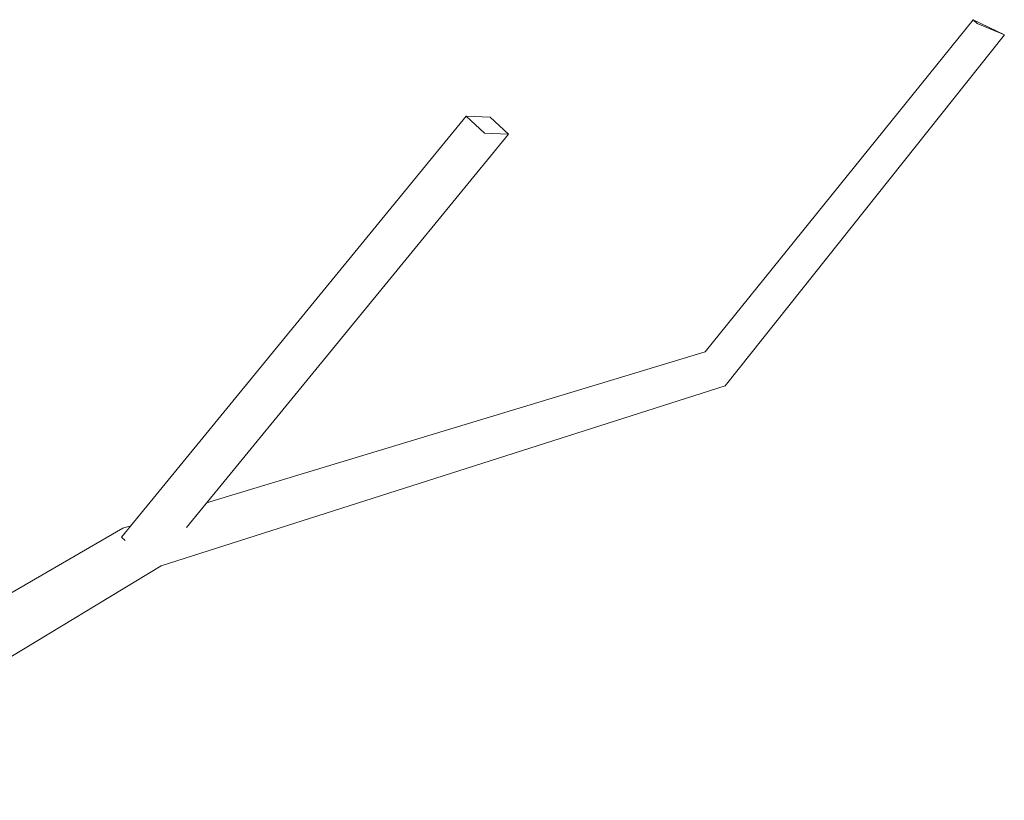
# Model space of a CAD drawing. Extents: x -289599 to -184549, y 66678 to 295474.
# Tile 385 of 656: x -262359 to -262247, y 71966 to 72055. Entities that reach past the tile are written whole.
import ezdxf

# ---------------------------------------------------------------- set-up
doc = ezdxf.new("R2010")
doc.units = 0
doc.header["$MEASUREMENT"] = 0
doc.linetypes.add('Wipeout_Contour', pattern=[1000, 0, -1000])
doc.layers.add('arch drzewa', color=8, linetype='Continuous')
doc.layers.add('arch drzewa_Nr_Pióra__4', color=8, linetype='Continuous', lineweight=9)

msp = doc.modelspace()

# ---------------------------------------------------------------- wipeouts: each hides what was drawn before it
at = {"color": 254, "linetype": 'Wipeout_Contour', "lineweight": 0, "ltscale": 1277000.464130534}
msp.add_wipeout([(-262306.04, 72042.21), (-262303.3, 72042.09), (-262305.36, 72044.03), (-262308.1, 72044.15)], dxfattribs=at).dxf.layer = 'arch drzewa'
at = {"color": 254, "linetype": 'Wipeout_Contour', "lineweight": 0, "ltscale": 957873.103221}
msp.add_wipeout([(-262403.08, 71956.54), (-262342.84, 71992.96), (-262344.77, 71995.41)], dxfattribs=at).dxf.layer = 'arch drzewa'

# ---------------------------------------------------------------- next in the draw order: wipeouts: each hides what was drawn before it
at = {"color": 254, "linetype": 'Wipeout_Contour', "lineweight": 0, "ltscale": 957708.771334}
msp.add_wipeout([(-262342.84, 71992.96), (-262278.64, 72013.46), (-262279.51, 72016.41)], dxfattribs=at).dxf.layer = 'arch drzewa'
at = {"color": 254, "linetype": 'Wipeout_Contour', "lineweight": 0, "ltscale": 957923.895774}
msp.add_wipeout([(-262344.77, 71995.41), (-262405.36, 71958.25), (-262403.08, 71956.54)], dxfattribs=at).dxf.layer = 'arch drzewa'

# ---------------------------------------------------------------- next in the draw order: wipeouts: each hides what was drawn before it
at = {"color": 254, "linetype": 'Wipeout_Contour', "lineweight": 0, "ltscale": 957611.716677}
msp.add_wipeout([(-262278.64, 72013.46), (-262246.85, 72053.39), (-262249.95, 72054.71)], dxfattribs=at).dxf.layer = 'arch drzewa'
at = {"color": 254, "linetype": 'Wipeout_Contour', "lineweight": 0, "ltscale": 2234995.78847864}
msp.add_wipeout([(-262347.19, 71997.24), (-262405.36, 71958.25), (-262344.77, 71995.41), (-262345.55, 71996), (-262346.99, 71995.92), (-262347.33, 71996.24), (-262346.77, 71996.93)], dxfattribs=at).dxf.layer = 'arch drzewa'

# ---------------------------------------------------------------- next in the draw order: wipeouts: each hides what was drawn before it
at = {"color": 254, "linetype": 'Wipeout_Contour', "lineweight": 0, "ltscale": 957767.210042}
msp.add_wipeout([(-262279.51, 72016.41), (-262344.77, 71995.41), (-262342.84, 71992.96)], dxfattribs=at).dxf.layer = 'arch drzewa'
at = {"color": 254, "linetype": 'Wipeout_Contour', "lineweight": 0, "ltscale": 957934.104217}
msp.add_wipeout([(-262347.19, 71997.24), (-262409.53, 71961.07), (-262405.36, 71958.25)], dxfattribs=at).dxf.layer = 'arch drzewa'

# ---------------------------------------------------------------- next in the draw order: linework, layer by layer
at = {"layer": 'arch drzewa_Nr_Pióra__4', "linetype": 'Continuous'}
msp.add_line((-262403.08, 71956.54), (-262342.84, 71992.96), dxfattribs=at)

# ---------------------------------------------------------------- next in the draw order: wipeouts: each hides what was drawn before it
at = {"color": 254, "linetype": 'Wipeout_Contour', "lineweight": 0, "ltscale": 957714.431659}
msp.add_wipeout([(-262344.77, 71995.41), (-262279.51, 72016.41), (-262280.91, 72017.32)], dxfattribs=at).dxf.layer = 'arch drzewa'
at = {"color": 254, "linetype": 'Wipeout_Contour', "lineweight": 0, "ltscale": 957835.308407}
msp.add_wipeout([(-262347.19, 71997.24), (-262346.77, 71996.93), (-262346.29, 71997.52)], dxfattribs=at).dxf.layer = 'arch drzewa'

# ---------------------------------------------------------------- next in the draw order: wipeouts: each hides what was drawn before it
at = {"color": 254, "linetype": 'Wipeout_Contour', "lineweight": 0, "ltscale": 957633.061391}
msp.add_wipeout([(-262249.95, 72054.71), (-262279.51, 72016.41), (-262278.64, 72013.46)], dxfattribs=at).dxf.layer = 'arch drzewa'
at = {"color": 254, "linetype": 'Wipeout_Contour', "lineweight": 0, "ltscale": 1915588.316736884}
msp.add_wipeout([(-262345.55, 71996), (-262344.77, 71995.41), (-262280.91, 72017.32), (-262337.65, 72000.13), (-262339.92, 71997.36), (-262344.06, 71995.78)], dxfattribs=at).dxf.layer = 'arch drzewa'

# ---------------------------------------------------------------- next in the draw order: wipeouts: each hides what was drawn before it
at = {"color": 254, "linetype": 'Wipeout_Contour', "lineweight": 0, "ltscale": 957617.259495}
msp.add_wipeout([(-262279.51, 72016.41), (-262249.95, 72054.71), (-262250.41, 72055.13)], dxfattribs=at).dxf.layer = 'arch drzewa'
at = {"color": 254, "linetype": 'Wipeout_Contour', "lineweight": 0, "ltscale": 1915611.345780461}
msp.add_wipeout([(-262347.33, 71996.24), (-262346.99, 71995.92), (-262345.55, 71996), (-262344.06, 71995.78), (-262306.04, 72042.21), (-262308.1, 72044.15)], dxfattribs=at).dxf.layer = 'arch drzewa'

# ---------------------------------------------------------------- next in the draw order: linework, layer by layer
at = {"layer": 'arch drzewa_Nr_Pióra__4', "linetype": 'Continuous'}
for p, q in [((-262308.1, 72044.15), (-262305.36, 72044.03)), ((-262409.53, 71961.07), (-262347.19, 71997.24)), ((-262347.19, 71997.24), (-262346.29, 71997.52)), ((-262346.92, 71995.85), (-262347.33, 71996.24)), ((-262347.33, 71996.24), (-262347.26, 71996.24))]:
    msp.add_line(p, q, dxfattribs=at)

# ---------------------------------------------------------------- next in the draw order: wipeouts: each hides what was drawn before it
at = {"color": 254, "linetype": 'Wipeout_Contour', "lineweight": 0, "ltscale": 957636.783394}
msp.add_wipeout([(-262250.41, 72055.13), (-262280.91, 72017.32), (-262279.51, 72016.41)], dxfattribs=at).dxf.layer = 'arch drzewa'
at = {"color": 254, "linetype": 'Wipeout_Contour', "lineweight": 0, "ltscale": 1277045.135854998}
msp.add_wipeout([(-262339.92, 71997.36), (-262303.3, 72042.09), (-262306.04, 72042.21), (-262344.06, 71995.78)], dxfattribs=at).dxf.layer = 'arch drzewa'

# ---------------------------------------------------------------- next in the draw order: linework, layer by layer
at = {"layer": 'arch drzewa_Nr_Pióra__4', "linetype": 'Continuous'}
for p, q in [((-262347.33, 71996.24), (-262308.1, 72044.15)), ((-262306.04, 72042.21), (-262308.1, 72044.15)), ((-262305.36, 72044.03), (-262303.3, 72042.09)), ((-262339.96, 71997.31), (-262303.3, 72042.09)), ((-262303.3, 72042.09), (-262306.04, 72042.21)), ((-262337.65, 72000.13), (-262280.91, 72017.32)), ((-262342.84, 71992.96), (-262278.64, 72013.46))]:
    msp.add_line(p, q, dxfattribs=at)

# ---------------------------------------------------------------- next in the draw order: wipeouts: each hides what was drawn before it
at = {"color": 254, "linetype": 'Wipeout_Contour', "lineweight": 0, "ltscale": 957593.960768}
msp.add_wipeout([(-262250.41, 72055.13), (-262249.95, 72054.71), (-262246.85, 72053.39)], dxfattribs=at).dxf.layer = 'arch drzewa'

# ---------------------------------------------------------------- next in the draw order: linework, layer by layer
at = {"layer": 'arch drzewa_Nr_Pióra__4', "linetype": 'Continuous'}
for p, q in [((-262280.91, 72017.32), (-262250.41, 72055.13)), ((-262250.41, 72055.13), (-262246.85, 72053.39)), ((-262249.95, 72054.71), (-262250.41, 72055.13)), ((-262246.85, 72053.39), (-262249.95, 72054.71)), ((-262278.64, 72013.46), (-262246.85, 72053.39))]:
    msp.add_line(p, q, dxfattribs=at)

doc.saveas('drawing.dxf')
